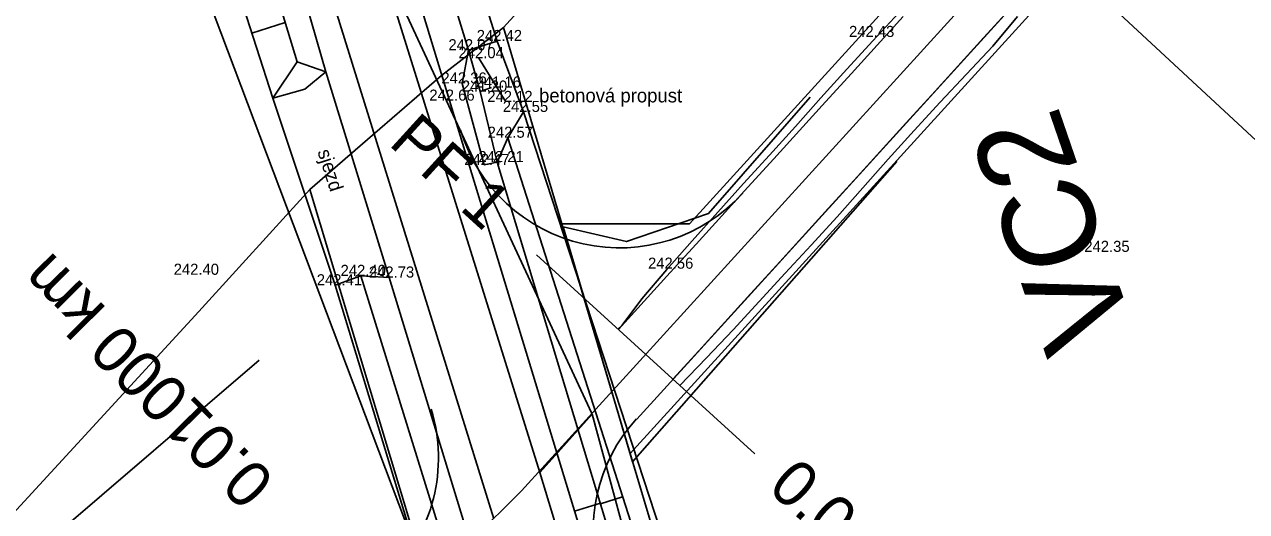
# Model space of a CAD drawing. Extents: x -555887 to -552101, y -1100251 to -1096546.
# Drawn here: x -554911.9 to -554845.7, y -1097593.3 to -1097566.9 of the extents above; entities that cross this region are included whole.
import ezdxf

# ---------------------------------------------------------------- set-up
doc = ezdxf.new("R2010")
doc.units = 0
for name, color, linetype in [('IP_návrh', 7, 'Continuous'), ('PARCELY_cesty', 7, 'Continuous'), ('PARCELY_silnice', 7, 'Continuous'), ('POLYGONY_rozšíření', 7, 'Continuous'), ('POLYGONY_SITUACE_PF', 7, 'Continuous'), ('POLYGONY_SITUACE_PF_POPISY', 7, 'Continuous'), ('POLYGONY_SITUACE_PO', 7, 'Continuous'), ('ram_VC1', 7, 'Continuous'), ('ROZHLED_parcela_cesty', 7, 'Continuous'), ('ROZHLED_ram_legenda_2', 7, 'Continuous'), ('ROZHLED_trojuhelniky_1', 7, 'Continuous'), ('ROZHLED_trojuhelniky_2', 7, 'Continuous'), ('Výškopis', 7, 'Continuous'), ('ZSST', 7, 'Continuous'), ('zájem', 7, 'Continuous')]:
    doc.layers.add(name, color=color, linetype=linetype)

msp = doc.modelspace()

# ---------------------------------------------------------------- linework, layer by layer
at = {"layer": 'IP_návrh'}
msp.add_lwpolyline([(-555730.85, -1098494.64), (-555471.29, -1098211.98), (-555447.19, -1098191.79), (-555406.99, -1098193.78), (-555291.32, -1098130.27), (-555281.27, -1098119.66), (-555272.34, -1098101.41), (-555266.18, -1098052.11), (-555246.83, -1098023.92), (-555193.03, -1097978.41), (-554985.79, -1097744.7), (-554956.17, -1097701), (-554939.23, -1097656.04), (-554918.858, -1097601.971), (-554899.16, -1097585.1)], dxfattribs=at)
at = {"layer": 'PARCELY_cesty'}
msp.add_line((-554882.77, -1097577.71), (-554875.85, -1097577.71), dxfattribs=at)
for points in [[(-554879.07, -1097590.15), (-554550.67, -1097229.32), (-554531.76, -1097208.54), (-554275.805, -1096927.303), (-554273.038, -1096923.935), (-554268.632, -1096916.51), (-554265.12, -1096907.97), (-554264.18, -1096901.52)], [(-554875.85, -1097577.71), (-554629.16, -1097306.65), (-554626.42, -1097299.798), (-554612.936, -1097285.133), (-554606.19, -1097281.41), (-554359.61, -1097010.48), (-554356.785, -1097004.211), (-554343.004, -1096989.281), (-554337.66, -1096986.36), (-554280.345, -1096923.377), (-554277.965, -1096920.48), (-554274.105, -1096913.976), (-554271.591, -1096906.676), (-554270.35, -1096901.41)]]:
    msp.add_lwpolyline(points, dxfattribs=at)
at = {"layer": 'PARCELY_silnice'}
msp.add_lwpolyline([(-554723.86, -1098228.82), (-554789.41, -1098060.89), (-554795.49, -1098037.68), (-554798.79, -1098015.89), (-554799.97, -1097996.99), (-554801.13, -1097979.06), (-554810.02, -1097836.83), (-554816.13, -1097801.76), (-554879.07, -1097590.15), (-554882.77, -1097577.71), (-554885.93, -1097567.08), (-554889.29, -1097569.68), (-554893.97, -1097573.72), (-554896.43, -1097575.85), (-554890.98, -1097593.9), (-554886.962, -1097607.2), (-554827.57, -1097803.83), (-554820.38, -1097838.69), (-554809.61, -1098016.32), (-554806.44, -1098039.59), (-554799.78, -1098062.8), (-554737.92, -1098224.21)], dxfattribs=at)
at = {"layer": 'POLYGONY_rozšíření'}
for centre, start, end in [((-554879.65, -1097570.012), 196.9232, 317.9232), ((-554898.457, -1097590.386), 314.75578, 17.01622), ((-554872.08, -1097594.333), 137.62054, 197.03761)]:
    msp.add_arc(centre, 9, start, end, dxfattribs=at)
at = {"layer": 'POLYGONY_SITUACE_PF'}
for p, q in [((-554884.147, -1097579.395), (-554878.23, -1097584.779)), ((-554878.23, -1097584.779), (-554872.314, -1097590.164))]:
    msp.add_line(p, q, dxfattribs=at)
at = {"layer": 'POLYGONY_SITUACE_PO'}
for p, q in [((-554884.961, -1097592.175), (-554278.075, -1096925.34)), ((-554878.713, -1097588.281), (-554338.286, -1096994.471)), ((-554859.924, -1097567.636), (-554858.522, -1097566.096)), ((-554865.928, -1097567.807), (-554864.511, -1097566.279)), ((-554865.687, -1097568.026), (-554864.285, -1097566.485)), ((-554865.687, -1097568.026), (-554864.285, -1097566.485)), ((-554859.421, -1097568.095), (-554858.088, -1097566.491)), ((-554867.336, -1097569.342), (-554865.928, -1097567.807)), ((-554867.089, -1097569.566), (-554865.687, -1097568.026)), ((-554867.089, -1097569.566), (-554865.687, -1097568.026)), ((-554861.326, -1097569.177), (-554859.924, -1097567.636)), ((-554860.859, -1097569.603), (-554859.421, -1097568.095)), ((-554868.736, -1097570.885), (-554867.336, -1097569.342)), ((-554862.729, -1097570.718), (-554861.326, -1097569.177)), ((-554868.492, -1097571.107), (-554867.089, -1097569.566)), ((-554868.492, -1097571.107), (-554867.089, -1097569.566)), ((-554862.278, -1097571.128), (-554860.859, -1097569.603)), ((-554864.131, -1097572.259), (-554862.729, -1097570.718)), ((-554870.12, -1097572.442), (-554868.736, -1097570.885)), ((-554869.894, -1097572.648), (-554868.492, -1097571.107)), ((-554869.894, -1097572.648), (-554868.492, -1097571.107)), ((-554863.691, -1097572.659), (-554862.278, -1097571.128)), ((-554871.522, -1097573.983), (-554870.12, -1097572.442)), ((-554871.296, -1097574.189), (-554869.894, -1097572.648)), ((-554871.296, -1097574.189), (-554869.894, -1097572.648)), ((-554865.533, -1097573.799), (-554864.131, -1097572.259)), ((-554865.088, -1097574.205), (-554863.691, -1097572.659)), ((-554872.927, -1097575.521), (-554871.522, -1097573.983)), ((-554866.936, -1097575.34), (-554865.533, -1097573.799)), ((-554872.698, -1097575.729), (-554871.296, -1097574.189)), ((-554872.698, -1097575.729), (-554871.296, -1097574.189)), ((-554866.47, -1097575.764), (-554865.088, -1097574.205)), ((-554868.338, -1097576.881), (-554866.936, -1097575.34)), ((-554874.315, -1097577.075), (-554872.927, -1097575.521)), ((-554874.101, -1097577.27), (-554872.698, -1097575.729)), ((-554874.101, -1097577.27), (-554872.698, -1097575.729)), ((-554867.852, -1097577.323), (-554866.47, -1097575.764)), ((-554875.704, -1097578.628), (-554874.315, -1097577.075)), ((-554875.503, -1097578.811), (-554874.101, -1097577.27)), ((-554875.503, -1097578.811), (-554874.101, -1097577.27)), ((-554869.74, -1097578.422), (-554868.338, -1097576.881)), ((-554869.26, -1097578.858), (-554867.852, -1097577.323)), ((-554877.09, -1097580.183), (-554875.704, -1097578.628)), ((-554871.142, -1097579.962), (-554869.74, -1097578.422)), ((-554876.905, -1097580.352), (-554875.503, -1097578.811)), ((-554876.905, -1097580.352), (-554875.503, -1097578.811)), ((-554870.677, -1097580.386), (-554869.26, -1097578.858)), ((-554872.545, -1097581.503), (-554871.142, -1097579.962)), ((-554878.431, -1097581.78), (-554877.09, -1097580.183)), ((-554878.307, -1097581.892), (-554876.905, -1097580.352)), ((-554878.307, -1097581.892), (-554876.905, -1097580.352)), ((-554872.085, -1097581.921), (-554870.677, -1097580.386)), ((-554879.71, -1097583.433), (-554878.307, -1097581.892)), ((-554879.71, -1097583.433), (-554878.307, -1097581.892)), ((-554879.502, -1097583.205), (-554878.431, -1097581.78)), ((-554873.947, -1097583.044), (-554872.545, -1097581.503)), ((-554873.496, -1097583.455), (-554872.085, -1097581.921)), ((-554879.731, -1097583.414), (-554879.502, -1097583.205)), ((-554875.349, -1097584.585), (-554873.947, -1097583.044)), ((-554874.931, -1097584.965), (-554873.496, -1097583.455)), ((-554876.751, -1097586.126), (-554875.349, -1097584.585)), ((-554876.378, -1097586.466), (-554874.931, -1097584.965)), ((-554884.961, -1097592.175), (-554903.123, -1097610.141))]:
    msp.add_line(p, q, dxfattribs=at)
at = {"layer": 'ram_VC1'}
msp.add_lwpolyline([(-554547.95, -1097849.366), (-554911.358, -1097511.7), (-555873.55, -1098547.246), (-555510.141, -1098884.912)], close=True, dxfattribs=at)
msp.add_lwpolyline([(-555510.141, -1098884.912), (-555873.55, -1098547.246), (-554911.358, -1097511.7), (-554547.95, -1097849.366), (-555510.141, -1098884.912)], dxfattribs=at)
at = {"layer": 'ROZHLED_parcela_cesty'}
msp.add_lwpolyline([(-554869.32, -1097570.85), (-554874.82, -1097577.15), (-554879.27, -1097578.67), (-554882.7, -1097577.88), (-554878.95, -1097590.6), (-554864.63, -1097574.34)], dxfattribs=at)
at = {"layer": 'ROZHLED_trojuhelniky_1'}
msp.add_line((-554889.996, -1097597.155), (-554932.991, -1097483.069), dxfattribs=at)
msp.add_lwpolyline([(-554886.46, -1097593.68), (-554908.55, -1097522.59), (-554919.8, -1097499.84), (-554932.991, -1097483.069)], dxfattribs=at)
at = {"layer": 'ROZHLED_trojuhelniky_2'}
for p, q in [((-554881.14, -1097587.976), (-554931.251, -1097480.317)), ((-554883.14, -1097590.25), (-554881.126, -1097588.026)), ((-554849.309, -1097705.382), (-554881.126, -1097588.026)), ((-554883.14, -1097590.25), (-554883.96, -1097591.17)), ((-554883.96, -1097591.17), (-554849.309, -1097705.382))]:
    msp.add_line(p, q, dxfattribs=at)
msp.add_lwpolyline([(-554883.96, -1097591.17), (-554904.22, -1097526.29), (-554917.62, -1097497.86), (-554931.251, -1097480.317)], dxfattribs=at)
at = {"layer": 'ZSST'}
for p, q in [((-554895.34, -1097539.33), (-554886.27, -1097567.81)), ((-554902.97, -1097556.91), (-554898.42, -1097570.9)), ((-554899.562, -1097567.39), (-554897.755, -1097566.802)), ((-554886.27, -1097567.81), (-554887.83, -1097568.31)), ((-554888.18, -1097570.11), (-554887.83, -1097568.31)), ((-554887.27, -1097568.74), (-554885.8, -1097571.11)), ((-554897.11, -1097568.93), (-554895.55, -1097569.48)), ((-554886.98, -1097574.52), (-554888.18, -1097570.11)), ((-554885.7, -1097573.05), (-554884.85, -1097571.65)), ((-554879.479, -1097592.496), (-554880.676, -1097592.879)), ((-554882.083, -1097593.272), (-554880.686, -1097592.846))]:
    msp.add_line(p, q, dxfattribs=at)
for points in [[(-554896.7, -1097539.36), (-554887.83, -1097568.31), (-554887.19, -1097570.55), (-554886.58, -1097570.33)], [(-554898.38, -1097539.79), (-554888.86, -1097571.04), (-554878.13, -1097606.24), (-554870.58, -1097631.06), (-554861.45, -1097661.27), (-554846.38, -1097710.28), (-554829.78, -1097764.06), (-554821.97, -1097789.47), (-554817.63, -1097805.02)], [(-554825.17, -1097799.69), (-554831.68, -1097777.75), (-554844.75, -1097735.33), (-554860.94, -1097682.93), (-554878.77, -1097624.35), (-554892.12, -1097580.62), (-554895.55, -1097569.48), (-554899.48, -1097555.89)], [(-554900.93, -1097556.33), (-554897.11, -1097568.93), (-554898.42, -1097570.9)], [(-554886.27, -1097567.81), (-554884.85, -1097571.65), (-554873.69, -1097605.76), (-554866.57, -1097628.87), (-554857.21, -1097660.48), (-554842.46, -1097710.26), (-554825.41, -1097764.12), (-554817.81, -1097789.04), (-554813.77, -1097803.69), (-554810.07, -1097819.42), (-554808.84, -1097829.9), (-554807.71, -1097846.22)], [(-554895.55, -1097569.48), (-554896.7, -1097570.42), (-554898.42, -1097570.9), (-554895.06, -1097581.04), (-554893.66, -1097580.53), (-554892.12, -1097580.62)], [(-554887.19, -1097570.55), (-554886.28, -1097574.37), (-554876.68, -1097606.08), (-554869.4, -1097630.14), (-554859.91, -1097660.85), (-554858.23, -1097666.17), (-554845.04, -1097710.49), (-554828.3, -1097764.18), (-554820.58, -1097789.23), (-554816.33, -1097804.06), (-554812.96, -1097819.41), (-554811.46, -1097829.03), (-554809.68, -1097846.89), (-554807.91, -1097879.54), (-554805.4, -1097919.02), (-554803.62, -1097951.66), (-554802.16, -1097980.37), (-554802.29, -1097982.48)], [(-554858.75, -1097660.71), (-554868.09, -1097629.63), (-554875.14, -1097606.06), (-554885.7, -1097573.05), (-554886.28, -1097574.37), (-554886.98, -1097574.52)], [(-554893.66, -1097580.53), (-554880.02, -1097624.5), (-554862.21, -1097683.48), (-554846.1, -1097735.46), (-554832.71, -1097778.65), (-554826.23, -1097800.09), (-554822.51, -1097814.26), (-554820.3, -1097825.2), (-554817.39, -1097854.79), (-554816.14, -1097878.16), (-554814.24, -1097913.91), (-554812.77, -1097940.77), (-554813.93, -1097942.21)], [(-554895.06, -1097581.04), (-554881.89, -1097624.28), (-554863.92, -1097683.64), (-554847.87, -1097735.72), (-554834.63, -1097779.39), (-554828.29, -1097800.54), (-554824.66, -1097814.93), (-554822.53, -1097825.28), (-554820.36, -1097840.03), (-554819.57, -1097854.41), (-554818.08, -1097877.86), (-554816.64, -1097914.6), (-554815.34, -1097942.06)]]:
    msp.add_lwpolyline(points, dxfattribs=at)
at = {"layer": 'zájem'}
for points in [[(-554588.14, -1097239.01), (-554733.55, -1097399.26), (-554743.08, -1097409.76), (-554775.75, -1097445.72), (-554786.65, -1097457.7), (-554793.53, -1097465.36), (-554864.78, -1097543.87), (-554885.93, -1097567.08), (-554889.29, -1097569.68), (-554893.97, -1097573.72), (-554896.43, -1097575.85), (-554902.44, -1097582.45), (-554917.04, -1097598.33), (-554934.81, -1097617.66), (-554945.09, -1097628.87), (-554957.3, -1097642.21), (-554970.1, -1097656.1), (-554982.25, -1097669.37), (-554994.97, -1097683.15), (-555020.64, -1097711.13), (-555026.18, -1097717.1), (-555075.78, -1097771.09)], [(-555075.78, -1097771.09), (-555026.18, -1097717.1), (-555020.64, -1097711.13), (-554994.97, -1097683.15), (-554982.25, -1097669.37), (-554970.1, -1097656.1), (-554957.3, -1097642.21), (-554945.09, -1097628.87), (-554934.81, -1097617.66), (-554917.04, -1097598.33), (-554902.44, -1097582.45), (-554896.43, -1097575.85), (-554893.97, -1097573.72), (-554889.29, -1097569.68), (-554885.93, -1097567.08), (-554864.78, -1097543.87), (-554793.53, -1097465.36), (-554786.65, -1097457.7), (-554775.75, -1097445.72), (-554743.08, -1097409.76), (-554733.55, -1097399.26), (-554588.14, -1097239.01)]]:
    msp.add_lwpolyline(points, dxfattribs=at)

# ---------------------------------------------------------------- texts
at = {"layer": 'POLYGONY_SITUACE_PF_POPISY'}
for s, rotation, p in [('PF 1', 317.69467, (-554892.216, -1097573.403)), ('0.01000 km', 134.68908, (-554898.219, -1097591.571)), ('0.01000 km', 317.69467, (-554871.69, -1097592.084))]:
    msp.add_text(s, height=2.5, rotation=rotation, dxfattribs=at).set_placement(p)
at = {"layer": 'ROZHLED_ram_legenda_2'}
msp.add_text('VC2', height=5, rotation=108.97495, dxfattribs=at).set_placement((-554851.735, -1097583.483))
at = {"layer": 'Výškopis'}
for s, p in [('242.42', (-554887.382, -1097567.81)), ('242.43', (-554867.216, -1097567.59)), ('242.07', (-554888.916, -1097568.31)), ('242.04', (-554888.368, -1097568.74)), ('242.36', (-554889.296, -1097570.11)), ('241.20', (-554888.186, -1097570.55)), ('241.16', (-554887.444, -1097570.33)), ('242.66', (-554889.95, -1097571.04)), ('242.12', (-554886.81, -1097571.11)), ('242.55', (-554885.968, -1097571.65)), ('242.57', (-554886.792, -1097573.05)), ('242.47', (-554888.059, -1097574.52)), ('242.21', (-554887.29, -1097574.37)), ('242.35', (-554854.47, -1097579.23)), ('242.40', (-554903.798, -1097580.47)), ('242.40', (-554894.758, -1097580.53)), ('242.73', (-554893.224, -1097580.62)), ('242.56', (-554878.104, -1097580.14)), ('242.41', (-554896.048, -1097581.04))]:
    msp.add_text(s, height=0.6, dxfattribs=at).set_placement(p)
at = {"layer": 'ZSST'}
msp.add_text('betonová propust', height=0.75, dxfattribs=at).set_placement((-554884.006, -1097571.135))
msp.add_text('sjezd', height=0.75, rotation=287.68211, dxfattribs=at).set_placement((-554896.018, -1097573.795))

doc.saveas('drawing.dxf')
